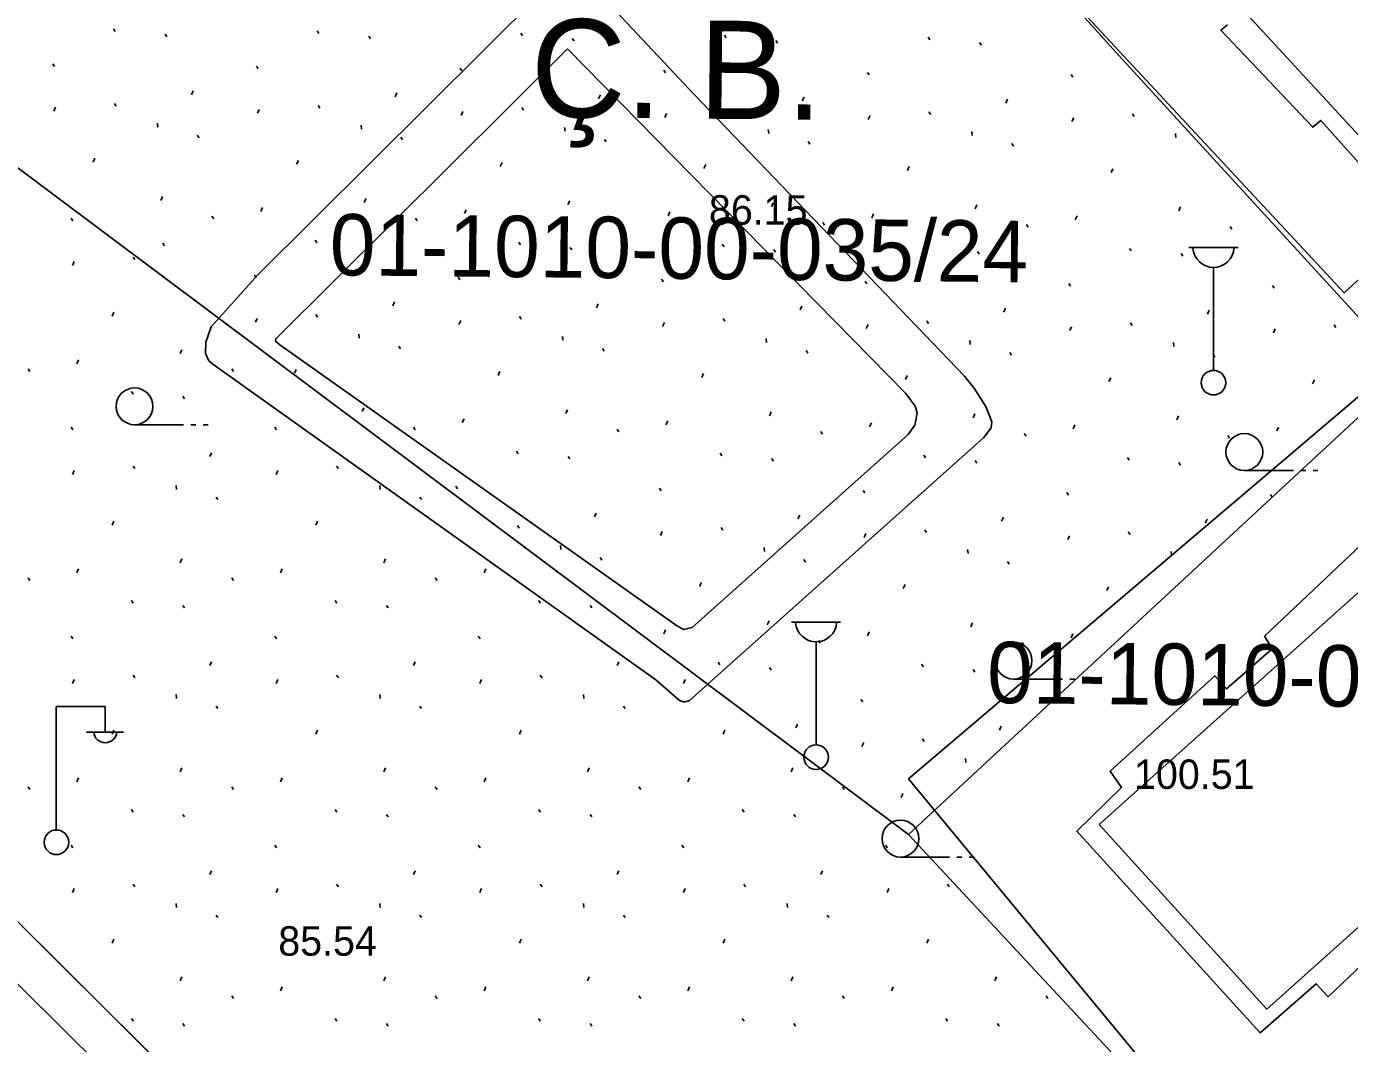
# Model space of a CAD drawing. Extents: x 412225 to 413380, y 4456471 to 4457189.
# Drawn here: x 412465.4 to 412519.2, y 4456967.8 to 4457009.2 of the extents above; entities that cross this region are included whole.
import ezdxf

# ---------------------------------------------------------------- set-up
doc = ezdxf.new("R2010")
doc.units = 0
for name, color, linetype in [('0_HALİHAZIR', 7, 'Continuous'), ('0_KADASTRO', 7, 'Continuous'), ('Level 27', 7, 'Continuous'), ('Level 41', 7, 'Continuous'), ('Level 56', 7, 'Continuous'), ('Level 57', 7, 'Continuous'), ('Level 59', 7, 'Continuous'), ('Level 8', 7, 'Continuous')]:
    doc.layers.add(name, color=color, linetype=linetype)

msp = doc.modelspace()

# ---------------------------------------------------------------- linework, layer by layer
at = {"layer": '0_HALİHAZIR'}
for p, q in [((412512.702, 4457000.174), (412514.702, 4457000.174)), ((412513.702, 4456995.174), (412513.702, 4456999.367)), ((412469.761, 4456992.96), (412471.761, 4456992.96)), ((412472.061, 4456992.96), (412472.261, 4456992.96)), ((412472.561, 4456992.96), (412472.761, 4456992.96)), ((412514.958, 4456991.1), (412516.958, 4456991.1)), ((412517.258, 4456991.1), (412517.458, 4456991.1)), ((412517.758, 4456991.1), (412517.958, 4456991.1)), ((412496.519, 4456984.927), (412498.519, 4456984.927)), ((412497.519, 4456979.927), (412497.519, 4456984.119)), ((412505.556, 4456982.607), (412507.556, 4456982.607)), ((412507.856, 4456982.607), (412508.056, 4456982.607)), ((412508.356, 4456982.607), (412508.556, 4456982.607)), ((412466.57, 4456976.485), (412466.57, 4456981.485)), ((412466.57, 4456981.485), (412468.571, 4456981.485)), ((412468.571, 4456980.485), (412468.571, 4456981.485)), ((412467.811, 4456980.445), (412469.311, 4456980.445)), ((412500.954, 4456975.36), (412502.954, 4456975.36)), ((412503.254, 4456975.36), (412503.454, 4456975.36)), ((412503.754, 4456975.36), (412503.954, 4456975.36))]:
    msp.add_line(p, q, dxfattribs=at)
for points in [[(412491.794, 4457041.161), (412491.76, 4457040.744), (412491.528, 4457040.314), (412491.464, 4457040.256), (412487.345, 4457035.862), (412485.077, 4457033.214), (412484.243, 4457031.623), (412483.019, 4457027.776), (412482.627, 4457025.94), (412484.918, 4457016.472), (412486.301, 4457010.52), (412474.787, 4456999.064), (412472.879, 4456996.951), (412472.662, 4456996.323), (412472.649, 4456995.856), (412472.794, 4456995.566), (412472.946, 4456995.423), (412490.986, 4456982.577)], [(412521.278, 4456995.518), (412509.859, 4457007.978), (412487.633, 4457032.593), (412487.473, 4457032.823), (412495.027, 4457040.757)], [(412490.986, 4456982.577), (412491.938, 4456981.751), (412492.107, 4456981.681), (412492.18, 4456981.677), (412492.367, 4456981.729), (412504.347, 4456992.447), (412504.65, 4456992.837), (412504.676, 4456993.082), (412504.426, 4456993.71), (412503.961, 4456994.448), (412503.556, 4456994.936), (412492.564, 4457006.389), (412488.525, 4457010.71), (412486.038, 4457023.46), (412485.782, 4457026.536), (412485.89, 4457027.871), (412486.872, 4457031.791), (412487.494, 4457032.792)], [(412520.18, 4457002.999), (412518.078, 4457005.348), (412517.743, 4457005.071), (412514.005, 4457009.032), (412514.274, 4457009.239)], [(412515.866, 4456960.932), (412501.288, 4456978.539), (412536.879, 4457008.77), (412550.404, 4456993.29)], [(412501.174, 4456994.239), (412501.553, 4456993.715), (412501.636, 4456993.44), (412501.536, 4456992.941), (412501.27, 4456992.561), (412492.468, 4456984.712), (412492.119, 4456984.62), (412491.832, 4456984.783), (412475.673, 4456996.214), (412475.509, 4456996.358), (412475.514, 4456996.456), (412487.391, 4457008.262)], [(412487.391, 4457008.262), (412501.174, 4456994.239)], [(412521.709, 4456972.842), (412518.368, 4456969.673), (412517.88, 4456970.203), (412515.61, 4456968.208), (412508.136, 4456976.413), (412509.952, 4456978.198), (412509.494, 4456978.85), (412513.758, 4456982.732), (412514.235, 4456982.215), (412516.092, 4456983.839), (412515.786, 4456984.347), (412519.982, 4456988.331)]]:
    msp.add_lwpolyline(points, dxfattribs=at)
for centre, radius in [((412513.702, 4456994.674), 0.5), ((412469.761, 4456993.71), 0.75), ((412514.958, 4456991.85), 0.75), ((412505.556, 4456983.357), 0.75), ((412497.519, 4456979.427), 0.5), ((412500.954, 4456976.11), 0.75), ((412466.581, 4456975.96), 0.5)]:
    msp.add_circle(centre, radius, dxfattribs=at)
for centre, radius, start, end in [((412513.702, 4457000.204), 0.837, 183.298, 356.9072), ((412497.519, 4456984.956), 0.837, 183.298, 356.9072), ((412468.571, 4456980.488), 0.474, 184.8384, 355.1464)]:
    msp.add_arc(centre, radius, start, end, dxfattribs=at)
at = {"layer": '0_KADASTRO'}
for points in [[(412531.386, 4456906.626), (412255.662, 4457181.172)], [(412418.572, 4457106.007), (412449.946, 4457072.353), (412450.351, 4457072.715), (412464.856, 4457085.691), (412467.583, 4457082.765), (412431.802, 4457050.754), (412445.443, 4457036.122), (412438.183, 4457029.626), (412442.916, 4457024.497), (412456.481, 4457009.795), (412473.381, 4457024.737), (412473.526, 4457024.865), (412485.011, 4457035.022), (412492.145, 4457041.33), (412492.439, 4457041.59), (412494.002, 4457039.895), (412495.053, 4457038.756), (412487.68, 4457032), (412519.019, 4456998.325), (412533.759, 4457011.844)], [(412521.644, 4456995.155), (412501.285, 4456976.281), (412514.918, 4456961.632), (412519.687, 4456956.508)]]:
    msp.add_lwpolyline(points, dxfattribs=at)
for points in [[(412487.68, 4457032), (412495.053, 4457038.756), (412502.426, 4457045.512), (412533.759, 4457011.844), (412519.019, 4456998.325)], [(412501.285, 4456976.281), (412521.644, 4456995.155), (412536.485, 4457008.915), (412550.11, 4456994.275), (412514.918, 4456961.632)]]:
    msp.add_lwpolyline(points, close=True, dxfattribs=at)
at = {"layer": 'Level 27'}
msp.add_line((412531.386, 4456906.626), (412255.662, 4457181.172), dxfattribs=at)
at = {"layer": 'Level 41'}
for p, q in [((412468.909, 4457009.077), (412468.978, 4457008.969)), ((412471.005, 4457008.863), (412471.075, 4457008.755)), ((412477.201, 4457008.992), (412477.271, 4457008.884)), ((412479.298, 4457008.778), (412479.368, 4457008.671)), ((412485.494, 4457008.907), (412485.564, 4457008.799)), ((412487.591, 4457008.693), (412487.661, 4457008.586)), ((412493.786, 4457008.822), (412493.856, 4457008.714)), ((412495.883, 4457008.609), (412495.953, 4457008.501)), ((412502.079, 4457008.737), (412502.149, 4457008.629)), ((412504.176, 4457008.524), (412504.246, 4457008.416)), ((412466.438, 4457007.649), (412466.508, 4457007.541)), ((412474.73, 4457007.564), (412474.8, 4457007.456)), ((412483.023, 4457007.479), (412483.093, 4457007.371)), ((412491.316, 4457007.394), (412491.385, 4457007.286)), ((412499.608, 4457007.309), (412499.678, 4457007.202)), ((412507.901, 4457007.224), (412507.971, 4457007.117)), ((412472.077, 4457006.398), (412472.15, 4457006.556)), ((412480.37, 4457006.313), (412480.443, 4457006.471)), ((412488.662, 4457006.228), (412488.735, 4457006.387)), ((412466.476, 4457005.726), (412466.55, 4457005.886)), ((412468.945, 4457006.046), (412469.014, 4457005.938)), ((412474.769, 4457005.641), (412474.842, 4457005.801)), ((412477.237, 4457005.961), (412477.307, 4457005.853)), ((412485.53, 4457005.876), (412485.6, 4457005.769)), ((412496.955, 4457006.143), (412497.028, 4457006.302)), ((412505.248, 4457006.059), (412505.32, 4457006.217)), ((412483.061, 4457005.557), (412483.135, 4457005.716)), ((412491.354, 4457005.472), (412491.427, 4457005.631)), ((412493.822, 4457005.791), (412493.892, 4457005.684)), ((412499.646, 4457005.387), (412499.72, 4457005.546)), ((412502.115, 4457005.707), (412502.185, 4457005.599)), ((412507.939, 4457005.302), (412508.013, 4457005.461)), ((412510.407, 4457005.622), (412510.477, 4457005.514)), ((412470.694, 4457005.237), (412470.711, 4457005.077)), ((412472.319, 4457004.75), (412472.388, 4457004.643)), ((412478.987, 4457005.152), (412479.003, 4457004.992)), ((412487.279, 4457005.067), (412487.296, 4457004.907)), ((412495.572, 4457004.983), (412495.588, 4457004.822)), ((412503.865, 4457004.898), (412503.881, 4457004.737)), ((412512.157, 4457004.813), (412512.174, 4457004.653)), ((412480.612, 4457004.666), (412480.681, 4457004.558)), ((412488.905, 4457004.581), (412488.974, 4457004.473)), ((412497.197, 4457004.496), (412497.266, 4457004.388)), ((412505.49, 4457004.411), (412505.559, 4457004.303)), ((412468.071, 4457003.65), (412468.145, 4457003.809)), ((412476.364, 4457003.565), (412476.437, 4457003.724)), ((412484.656, 4457003.48), (412484.73, 4457003.639)), ((412492.949, 4457003.395), (412493.022, 4457003.555)), ((412501.241, 4457003.31), (412501.315, 4457003.47)), ((412509.534, 4457003.226), (412509.607, 4457003.385)), ((412470.827, 4457002.092), (412470.899, 4457002.251)), ((412479.12, 4457002.007), (412479.191, 4457002.166)), ((412487.412, 4457001.922), (412487.484, 4457002.081)), ((412474.906, 4457001.642), (412474.978, 4457001.801)), ((412483.198, 4457001.557), (412483.271, 4457001.716)), ((412491.491, 4457001.472), (412491.564, 4457001.631)), ((412495.705, 4457001.837), (412495.777, 4457001.996)), ((412499.783, 4457001.387), (412499.856, 4457001.546)), ((412503.997, 4457001.752), (412504.069, 4457001.911)), ((412512.29, 4457001.667), (412512.362, 4457001.827)), ((412467.177, 4457001.367), (412467.248, 4457001.26)), ((412472.916, 4457001.454), (412472.986, 4457001.347)), ((412481.208, 4457001.369), (412481.278, 4457001.263)), ((412489.501, 4457001.284), (412489.571, 4457001.178)), ((412497.793, 4457001.2), (412497.863, 4457001.093)), ((412506.086, 4457001.115), (412506.156, 4457001.008)), ((412508.076, 4457001.302), (412508.149, 4457001.462)), ((412514.379, 4457001.03), (412514.449, 4457000.923)), ((412468.821, 4457000.567), (412468.824, 4457000.562)), ((412477.114, 4457000.482), (412477.184, 4457000.374)), ((412470.918, 4457000.354), (412470.988, 4457000.246)), ((412479.211, 4457000.269), (412479.281, 4457000.161)), ((412485.407, 4457000.397), (412485.477, 4457000.29)), ((412487.504, 4457000.184), (412487.573, 4457000.076)), ((412493.699, 4457000.312), (412493.769, 4457000.205)), ((412495.796, 4457000.099), (412495.866, 4456999.991)), ((412501.992, 4457000.228), (412502.062, 4457000.12)), ((412504.089, 4457000.014), (412504.159, 4456999.906)), ((412510.284, 4457000.143), (412510.354, 4457000.035)), ((412512.381, 4456999.929), (412512.451, 4456999.822)), ((412467.235, 4456999.445), (412467.307, 4456999.605)), ((412469.7, 4456999.79), (412469.771, 4456999.683)), ((412474.643, 4456999.054), (412474.713, 4456998.947)), ((412482.936, 4456998.97), (412483.006, 4456998.862)), ((412491.228, 4456998.885), (412491.298, 4456998.777)), ((412499.521, 4456998.8), (412499.591, 4456998.692)), ((412507.814, 4456998.715), (412507.883, 4456998.607)), ((412516.106, 4456998.63), (412516.176, 4456998.522)), ((412480.283, 4456997.804), (412480.355, 4456997.962)), ((412488.575, 4456997.719), (412488.648, 4456997.877)), ((412496.868, 4456997.634), (412496.941, 4456997.792)), ((412468.851, 4456997.385), (412468.923, 4456997.545)), ((412474.682, 4456997.132), (412474.755, 4456997.291)), ((412477.15, 4456997.452), (412477.22, 4456997.344)), ((412482.974, 4456997.047), (412483.048, 4456997.206)), ((412485.443, 4456997.367), (412485.512, 4456997.259)), ((412493.735, 4456997.282), (412493.805, 4456997.174)), ((412502.028, 4456997.197), (412502.098, 4456997.089)), ((412505.16, 4456997.549), (412505.233, 4456997.707)), ((412513.453, 4456997.464), (412513.526, 4456997.622)), ((412478.9, 4456996.643), (412478.916, 4456996.483)), ((412491.267, 4456996.962), (412491.34, 4456997.121)), ((412499.559, 4456996.877), (412499.633, 4456997.037)), ((412507.852, 4456996.792), (412507.926, 4456996.952)), ((412510.32, 4456997.112), (412510.39, 4456997.004)), ((412516.144, 4456996.708), (412516.218, 4456996.867)), ((412518.613, 4456997.027), (412518.683, 4456996.92)), ((412480.525, 4456996.156), (412480.594, 4456996.048)), ((412487.192, 4456996.558), (412487.209, 4456996.398)), ((412495.485, 4456996.473), (412495.501, 4456996.313)), ((412503.778, 4456996.388), (412503.794, 4456996.228)), ((412512.07, 4456996.303), (412512.086, 4456996.143)), ((412467.413, 4456995.447), (412467.484, 4456995.607)), ((412471.623, 4456995.855), (412471.693, 4456996.015)), ((412488.818, 4456996.071), (412488.886, 4456995.963)), ((412497.11, 4456995.986), (412497.179, 4456995.879)), ((412505.403, 4456995.901), (412505.472, 4456995.794)), ((412513.695, 4456995.817), (412513.764, 4456995.709)), ((412465.425, 4456995.239), (412465.496, 4456995.133)), ((412473.718, 4456995.239), (412473.789, 4456995.133)), ((412476.276, 4456995.055), (412476.35, 4456995.215)), ((412484.569, 4456994.971), (412484.643, 4456995.13)), ((412492.862, 4456994.886), (412492.935, 4456995.045)), ((412501.154, 4456994.801), (412501.228, 4456994.96)), ((412509.447, 4456994.716), (412509.52, 4456994.875)), ((412517.739, 4456994.631), (412517.813, 4456994.79)), ((412469.633, 4456994.31), (412469.704, 4456994.203)), ((412471.732, 4456994.118), (412471.803, 4456994.011)), ((412479.033, 4456993.497), (412479.104, 4456993.656)), ((412487.325, 4456993.412), (412487.397, 4456993.572)), ((412495.618, 4456993.327), (412495.689, 4456993.487)), ((412503.91, 4456993.243), (412503.982, 4456993.402)), ((412483.111, 4456993.047), (412483.184, 4456993.207)), ((412491.404, 4456992.963), (412491.476, 4456993.122)), ((412499.696, 4456992.878), (412499.769, 4456993.037)), ((412507.989, 4456992.793), (412508.062, 4456992.952)), ((412512.203, 4456993.158), (412512.275, 4456993.317)), ((412516.282, 4456992.708), (412516.354, 4456992.867)), ((412467.177, 4456992.857), (412467.248, 4456992.75)), ((412475.47, 4456992.857), (412475.541, 4456992.75)), ((412481.121, 4456992.86), (412481.191, 4456992.753)), ((412489.414, 4456992.775), (412489.484, 4456992.668)), ((412497.706, 4456992.69), (412497.776, 4456992.583)), ((412505.999, 4456992.605), (412506.069, 4456992.498)), ((412514.291, 4456992.52), (412514.361, 4456992.414)), ((412472.829, 4456991.664), (412472.9, 4456991.823)), ((412485.32, 4456991.888), (412485.389, 4456991.78)), ((412493.612, 4456991.803), (412493.682, 4456991.695)), ((412469.7, 4456991.28), (412469.771, 4456991.173)), ((412477.993, 4456991.28), (412478.064, 4456991.173)), ((412487.416, 4456991.674), (412487.486, 4456991.567)), ((412495.709, 4456991.589), (412495.779, 4456991.482)), ((412501.905, 4456991.718), (412501.975, 4456991.61)), ((412504.002, 4456991.505), (412504.071, 4456991.397)), ((412510.197, 4456991.633), (412510.267, 4456991.525)), ((412512.294, 4456991.42), (412512.364, 4456991.312)), ((412467.235, 4456990.935), (412467.307, 4456991.095)), ((412475.528, 4456990.935), (412475.6, 4456991.095)), ((412471.458, 4456990.489), (412471.476, 4456990.329)), ((412479.751, 4456990.489), (412479.769, 4456990.329)), ((412482.849, 4456990.46), (412482.919, 4456990.352)), ((412491.141, 4456990.375), (412491.211, 4456990.267)), ((412499.434, 4456990.29), (412499.504, 4456990.183)), ((412507.726, 4456990.205), (412507.796, 4456990.098)), ((412473.088, 4456990.019), (412473.158, 4456989.912)), ((412481.381, 4456990.019), (412481.451, 4456989.912)), ((412516.019, 4456990.12), (412516.089, 4456990.013)), ((412488.488, 4456989.209), (412488.561, 4456989.367)), ((412496.781, 4456989.124), (412496.853, 4456989.283)), ((412505.073, 4456989.039), (412505.146, 4456989.198)), ((412513.366, 4456988.955), (412513.439, 4456989.113)), ((412468.851, 4456988.875), (412468.923, 4456989.035)), ((412477.144, 4456988.875), (412477.216, 4456989.035)), ((412485.355, 4456988.857), (412485.425, 4456988.75)), ((412491.18, 4456988.453), (412491.253, 4456988.612)), ((412493.648, 4456988.772), (412493.718, 4456988.665)), ((412501.941, 4456988.687), (412502.011, 4456988.58)), ((412510.233, 4456988.603), (412510.303, 4456988.495)), ((412487.105, 4456988.048), (412487.122, 4456987.888)), ((412499.472, 4456988.368), (412499.546, 4456988.527)), ((412507.765, 4456988.283), (412507.838, 4456988.442)), ((412471.623, 4456987.345), (412471.693, 4456987.505)), ((412479.916, 4456987.345), (412479.986, 4456987.505)), ((412488.73, 4456987.562), (412488.799, 4456987.454)), ((412495.398, 4456987.963), (412495.414, 4456987.803)), ((412497.023, 4456987.477), (412497.092, 4456987.369)), ((412503.69, 4456987.879), (412503.707, 4456987.718)), ((412511.983, 4456987.794), (412511.999, 4456987.633)), ((412467.413, 4456986.937), (412467.484, 4456987.097)), ((412475.706, 4456986.937), (412475.777, 4456987.097)), ((412483.999, 4456986.937), (412484.07, 4456987.097)), ((412505.316, 4456987.392), (412505.384, 4456987.284)), ((412465.425, 4456986.729), (412465.496, 4456986.623)), ((412473.718, 4456986.729), (412473.789, 4456986.623)), ((412482.011, 4456986.729), (412482.082, 4456986.623)), ((412492.774, 4456986.376), (412492.848, 4456986.535)), ((412501.067, 4456986.291), (412501.141, 4456986.451)), ((412509.36, 4456986.206), (412509.433, 4456986.366)), ((412469.633, 4456985.8), (412469.704, 4456985.693)), ((412471.732, 4456985.608), (412471.803, 4456985.501)), ((412477.926, 4456985.8), (412477.997, 4456985.693)), ((412480.025, 4456985.608), (412480.096, 4456985.501)), ((412486.219, 4456985.8), (412486.29, 4456985.693)), ((412488.318, 4456985.608), (412488.389, 4456985.501)), ((412495.531, 4456984.818), (412495.602, 4456984.977)), ((412503.823, 4456984.733), (412503.895, 4456984.892)), ((412467.177, 4456984.347), (412467.248, 4456984.24)), ((412475.47, 4456984.347), (412475.541, 4456984.24)), ((412483.763, 4456984.347), (412483.834, 4456984.24)), ((412491.317, 4456984.453), (412491.389, 4456984.612)), ((412499.609, 4456984.368), (412499.682, 4456984.527)), ((412507.902, 4456984.283), (412507.974, 4456984.443)), ((412497.619, 4456984.18), (412497.689, 4456984.074)), ((412505.912, 4456984.096), (412505.982, 4456983.989)), ((412472.829, 4456983.154), (412472.9, 4456983.313)), ((412481.122, 4456983.154), (412481.193, 4456983.313)), ((412489.415, 4456983.154), (412489.486, 4456983.313)), ((412493.525, 4456983.293), (412493.595, 4456983.186)), ((412501.818, 4456983.208), (412501.887, 4456983.101)), ((412469.7, 4456982.77), (412469.771, 4456982.663)), ((412477.993, 4456982.77), (412478.064, 4456982.663)), ((412486.286, 4456982.77), (412486.357, 4456982.663)), ((412495.622, 4456983.08), (412495.692, 4456982.972)), ((412503.914, 4456982.995), (412503.984, 4456982.887)), ((412467.235, 4456982.425), (412467.307, 4456982.585)), ((412475.528, 4456982.425), (412475.6, 4456982.585)), ((412483.821, 4456982.425), (412483.893, 4456982.585)), ((412492.114, 4456982.425), (412492.186, 4456982.585)), ((412471.458, 4456981.979), (412471.476, 4456981.819)), ((412479.751, 4456981.979), (412479.769, 4456981.819)), ((412488.044, 4456981.979), (412488.062, 4456981.819)), ((412499.347, 4456981.781), (412499.417, 4456981.673)), ((412473.088, 4456981.509), (412473.158, 4456981.402)), ((412481.381, 4456981.509), (412481.451, 4456981.402)), ((412489.674, 4456981.509), (412489.744, 4456981.402)), ((412468.851, 4456980.365), (412468.923, 4456980.525)), ((412477.144, 4456980.365), (412477.216, 4456980.525)), ((412485.437, 4456980.365), (412485.509, 4456980.525)), ((412493.73, 4456980.365), (412493.802, 4456980.525)), ((412496.694, 4456980.615), (412496.766, 4456980.773)), ((412504.986, 4456980.53), (412505.059, 4456980.688)), ((412499.385, 4456979.858), (412499.459, 4456980.017)), ((412501.854, 4456980.178), (412501.923, 4456980.07)), ((412471.623, 4456978.835), (412471.693, 4456978.995)), ((412479.916, 4456978.835), (412479.986, 4456978.995)), ((412488.209, 4456978.835), (412488.279, 4456978.995)), ((412496.502, 4456978.835), (412496.572, 4456978.995)), ((412503.603, 4456979.369), (412503.62, 4456979.209)), ((412467.413, 4456978.427), (412467.484, 4456978.587)), ((412475.706, 4456978.427), (412475.777, 4456978.587)), ((412483.999, 4456978.427), (412484.07, 4456978.587)), ((412492.292, 4456978.427), (412492.363, 4456978.587)), ((412465.425, 4456978.219), (412465.496, 4456978.113)), ((412473.718, 4456978.219), (412473.789, 4456978.113)), ((412482.011, 4456978.219), (412482.082, 4456978.113)), ((412490.304, 4456978.219), (412490.375, 4456978.113)), ((412498.597, 4456978.219), (412498.668, 4456978.113)), ((412500.98, 4456977.782), (412501.054, 4456977.941)), ((412469.633, 4456977.29), (412469.704, 4456977.183)), ((412477.926, 4456977.29), (412477.997, 4456977.183)), ((412486.219, 4456977.29), (412486.29, 4456977.183)), ((412494.512, 4456977.29), (412494.583, 4456977.183)), ((412471.732, 4456977.098), (412471.803, 4456976.991)), ((412480.025, 4456977.098), (412480.096, 4456976.991)), ((412488.318, 4456977.098), (412488.389, 4456976.991)), ((412496.611, 4456977.098), (412496.682, 4456976.991)), ((412467.177, 4456975.837), (412467.248, 4456975.73)), ((412475.47, 4456975.837), (412475.541, 4456975.73)), ((412483.763, 4456975.837), (412483.834, 4456975.73)), ((412492.056, 4456975.837), (412492.127, 4456975.73)), ((412500.349, 4456975.837), (412500.42, 4456975.73)), ((412472.829, 4456974.644), (412472.9, 4456974.803)), ((412481.122, 4456974.644), (412481.193, 4456974.803)), ((412489.415, 4456974.644), (412489.486, 4456974.803)), ((412497.708, 4456974.644), (412497.779, 4456974.803)), ((412467.235, 4456973.915), (412467.307, 4456974.075)), ((412469.7, 4456974.26), (412469.771, 4456974.153)), ((412475.528, 4456973.915), (412475.6, 4456974.075)), ((412477.993, 4456974.26), (412478.064, 4456974.153)), ((412483.821, 4456973.915), (412483.893, 4456974.075)), ((412486.286, 4456974.26), (412486.357, 4456974.153)), ((412492.114, 4456973.915), (412492.186, 4456974.075)), ((412494.579, 4456974.26), (412494.65, 4456974.153)), ((412500.407, 4456973.915), (412500.479, 4456974.075)), ((412502.872, 4456974.26), (412502.943, 4456974.153)), ((412471.458, 4456973.469), (412471.476, 4456973.309)), ((412479.751, 4456973.469), (412479.769, 4456973.309)), ((412488.044, 4456973.469), (412488.062, 4456973.309)), ((412496.337, 4456973.469), (412496.355, 4456973.309)), ((412473.088, 4456972.999), (412473.158, 4456972.892)), ((412481.381, 4456972.999), (412481.451, 4456972.892)), ((412489.674, 4456972.999), (412489.744, 4456972.892)), ((412497.967, 4456972.999), (412498.037, 4456972.892)), ((412468.851, 4456971.855), (412468.923, 4456972.015)), ((412477.144, 4456971.855), (412477.216, 4456972.015)), ((412485.437, 4456971.855), (412485.509, 4456972.015)), ((412493.73, 4456971.855), (412493.802, 4456972.015)), ((412502.023, 4456971.855), (412502.095, 4456972.015)), ((412471.623, 4456970.325), (412471.693, 4456970.485)), ((412479.916, 4456970.325), (412479.986, 4456970.485)), ((412488.209, 4456970.325), (412488.279, 4456970.485)), ((412496.502, 4456970.325), (412496.572, 4456970.485)), ((412504.795, 4456970.325), (412504.865, 4456970.485)), ((412473.718, 4456969.709), (412473.789, 4456969.603)), ((412475.706, 4456969.917), (412475.777, 4456970.077)), ((412482.011, 4456969.709), (412482.082, 4456969.603)), ((412483.999, 4456969.917), (412484.07, 4456970.077)), ((412490.304, 4456969.709), (412490.375, 4456969.603)), ((412492.292, 4456969.917), (412492.363, 4456970.077)), ((412498.597, 4456969.709), (412498.668, 4456969.603)), ((412500.585, 4456969.917), (412500.656, 4456970.077)), ((412506.89, 4456969.709), (412506.961, 4456969.603)), ((412469.633, 4456968.78), (412469.704, 4456968.673)), ((412477.926, 4456968.78), (412477.997, 4456968.673)), ((412486.219, 4456968.78), (412486.29, 4456968.673)), ((412494.512, 4456968.78), (412494.583, 4456968.673)), ((412502.805, 4456968.78), (412502.876, 4456968.673)), ((412471.732, 4456968.588), (412471.803, 4456968.481)), ((412480.025, 4456968.588), (412480.096, 4456968.481)), ((412488.318, 4456968.588), (412488.389, 4456968.481)), ((412496.611, 4456968.588), (412496.682, 4456968.481)), ((412504.904, 4456968.588), (412504.975, 4456968.481))]:
    msp.add_line(p, q, dxfattribs=at)
at = {"layer": 'Level 57'}
msp.add_line((412456.481, 4457009.795), (412501.285, 4456976.281), dxfattribs=at)
for points in [[(412533.759, 4457011.844), (412519.019, 4456998.325), (412487.68, 4457032), (412495.053, 4457038.756)], [(412514.918, 4456961.632), (412501.285, 4456976.281), (412521.644, 4456995.155), (412536.485, 4457008.915)]]:
    msp.add_lwpolyline(points, dxfattribs=at)
at = {"layer": 'Level 59'}
for points in [[(412493.143, 4457033.609), (412500.474, 4457040.557), (412514.015, 4457025.8), (412527.611, 4457010.981), (412520.28, 4457004.033), (412506.645, 4457018.815)], [(412509.051, 4456976.685), (412522.512, 4456988.74), (412535.982, 4457000.803), (412542.811, 4456993.285), (412529.341, 4456981.222), (412515.88, 4456969.167)]]:
    msp.add_lwpolyline(points, close=True, dxfattribs=at)
at = {"layer": 'Level 8'}
msp.add_lwpolyline([(412706.1, 4457175.965), (412751.217, 4457041.463), (412764.575, 4457001.385), (412790.361, 4457003.87), (412821.118, 4456953.851), (412699.954, 4456860.338), (412631.485, 4456804.219), (412585.777, 4456849.927), (412523.439, 4456912.266), (412460.309, 4456974.831), (412403.512, 4457031.625), (412342.192, 4457092.946), (412287.774, 4457146.913), (412253.259, 4457181.199)], dxfattribs=at)

# ---------------------------------------------------------------- texts
at = {"layer": '0_HALİHAZIR'}
for s, p in [('86.15', (412493.154, 4457001.106)), ('100.51', (412510.467, 4456978.132)), ('85.54', (412475.616, 4456971.343))]:
    msp.add_text(s, height=1.2, dxfattribs=at).set_placement(p)
at = {"layer": 'Level 41'}
msp.add_text('Ç. B.', height=4, rotation=359.4141, dxfattribs=at).set_placement((412485.885, 4457005.493))
at = {"layer": 'Level 56'}
for s, p in [('01-1010-00-035/24', (412477.703, 4456999.049)), ('01-1010-00-035/26', (412504.475, 4456981.633))]:
    msp.add_text(s, height=2.5, rotation=359.4136, dxfattribs=at).set_placement(p)

doc.saveas('drawing.dxf')
